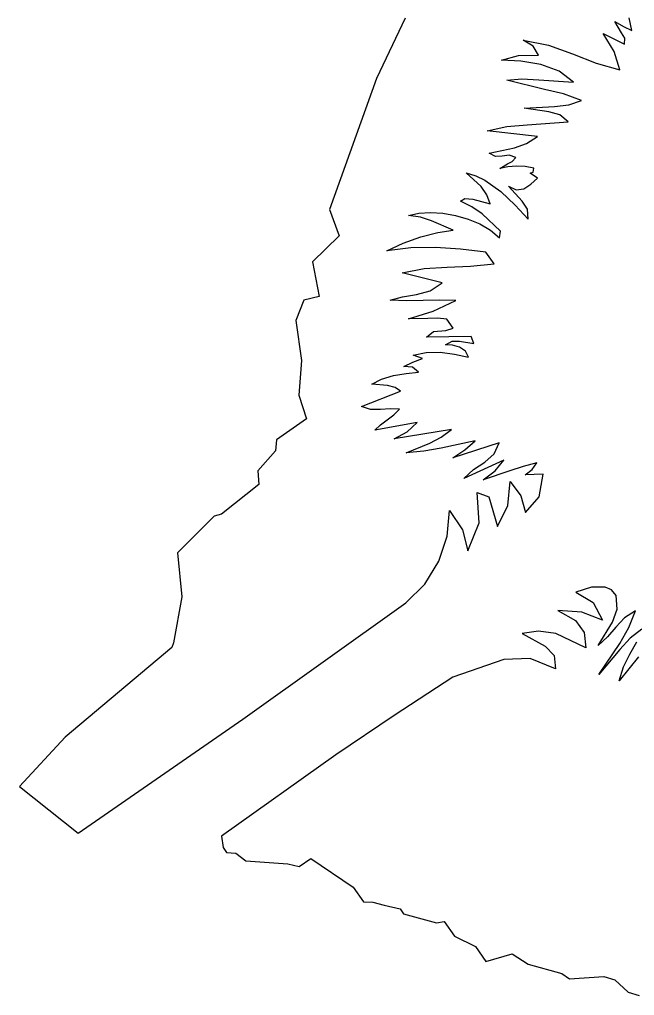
# Model space of a CAD drawing. Extents: x 1581789 to 1622364, y 1043167 to 1103486.
# Drawn here: x 1608415.957 to 1608417.706, y 1091847.284 to 1091850.056 of the extents above; entities that cross this region are included whole.
import ezdxf

# ---------------------------------------------------------------- set-up
doc = ezdxf.new("R2010")
doc.units = 0
doc.layers.add('RD_PD_PatLn2', color=7, linetype='Continuous')

msp = doc.modelspace()

# ---------------------------------------------------------------- linework, layer by layer
at = {"layer": 'RD_PD_PatLn2'}
for p, q in [((1608417.0539, 1091850.06), (1608416.9718, 1091849.889)), ((1608417.6166, 1091850.0169), (1608417.6771, 1091849.9859)), ((1608416.9718, 1091849.889), (1608416.8386, 1091849.5164)), ((1608417.4296, 1091849.7245), (1608417.2862, 1091849.7403)), ((1608417.4293, 1091849.6059), (1608417.4091, 1091849.6203)), ((1608416.8386, 1091849.5164), (1608416.8658, 1091849.4423)), ((1608417.3218, 1091849.4366), (1608417.325, 1091849.4552)), ((1608416.8658, 1091849.4423), (1608416.79, 1091849.3681)), ((1608417.3062, 1091849.3624), (1608417.2832, 1091849.3952)), ((1608416.79, 1091849.3681), (1608416.8093, 1091849.2692)), ((1608417.1587, 1091849.3079), (1608417.0451, 1091849.3364)), ((1608416.7657, 1091849.2588), (1608416.7422, 1091849.2011)), ((1608416.8093, 1091849.2692), (1608416.7657, 1091849.2588)), ((1608416.7422, 1091849.2011), (1608416.7585, 1091849.0879)), ((1608417.2412, 1091849.1555), (1608417.114, 1091849.1541)), ((1608416.7585, 1091849.0879), (1608416.7509, 1091848.9896)), ((1608417.1032, 1091849.0934), (1608417.0761, 1091849.103)), ((1608416.9295, 1091848.9573), (1608417.0402, 1091849.0003)), ((1608416.7509, 1091848.9896), (1608416.7729, 1091848.9223)), ((1608416.7729, 1091848.9223), (1608416.6877, 1091848.8626)), ((1608417.1855, 1091848.8919), (1608417.0225, 1091848.8654)), ((1608416.6877, 1091848.8626), (1608416.6852, 1091848.8308)), ((1608417.3204, 1091848.8539), (1608417.1893, 1091848.8109)), ((1608416.6852, 1091848.8308), (1608416.6348, 1091848.7744)), ((1608416.6348, 1091848.7744), (1608416.6378, 1091848.7353)), ((1608417.4462, 1091848.7646), (1608417.3944, 1091848.7629)), ((1608416.6378, 1091848.7353), (1608416.5316, 1091848.651)), ((1608416.5103, 1091848.6459), (1608416.4057, 1091848.5409)), ((1608416.5316, 1091848.651), (1608416.5103, 1091848.6459)), ((1608416.4057, 1091848.5409), (1608416.418, 1091848.416)), ((1608417.583, 1091848.4441), (1608417.5385, 1091848.4292)), ((1608416.418, 1091848.416), (1608416.3943, 1091848.2854)), ((1608416.3943, 1091848.2854), (1608416.3902, 1091848.2727)), ((1608416.3902, 1091848.2727), (1608416.0871, 1091848.0181)), ((1608416.0871, 1091848.0181), (1608415.9568, 1091847.8776)), ((1608415.9568, 1091847.8776), (1608416.1232, 1091847.7454)), ((1608416.5308, 1091847.7361), (1608416.5355, 1091847.7045)), ((1608416.5355, 1091847.7045), (1608416.5455, 1091847.6903)), ((1608416.5455, 1091847.6903), (1608416.5721, 1091847.6882)), ((1608416.5721, 1091847.6882), (1608416.6001, 1091847.6663)), ((1608416.7521, 1091847.65), (1608416.7854, 1091847.6733)), ((1608416.7854, 1091847.6733), (1608416.906, 1091847.5918)), ((1608416.6001, 1091847.6663), (1608416.7199, 1091847.6575)), ((1608416.7199, 1091847.6575), (1608416.7521, 1091847.65)), ((1608416.906, 1091847.5918), (1608416.9353, 1091847.5501)), ((1608416.9353, 1091847.5501), (1608416.9612, 1091847.5486)), ((1608416.9612, 1091847.5486), (1608416.9942, 1091847.5405)), ((1608416.9942, 1091847.5405), (1608417.0393, 1091847.5302)), ((1608417.0393, 1091847.5302), (1608417.0492, 1091847.516)), ((1608417.0492, 1091847.516), (1608417.1428, 1091847.49)), ((1608417.1428, 1091847.49), (1608417.1643, 1091847.4941)), ((1608417.1643, 1091847.4941), (1608417.1934, 1091847.4526)), ((1608417.1934, 1091847.4526), (1608417.253, 1091847.4228)), ((1608417.253, 1091847.4228), (1608417.2825, 1091847.3807)), ((1608417.2825, 1091847.3807), (1608417.3576, 1091847.402)), ((1608417.3576, 1091847.402), (1608417.4034, 1091847.3727)), ((1608417.4034, 1091847.3727), (1608417.4985, 1091847.3462)), ((1608417.4985, 1091847.3462), (1608417.5205, 1091847.3311)), ((1608417.5205, 1091847.3311), (1608417.6183, 1091847.3374)), ((1608417.6183, 1091847.3374), (1608417.6492, 1091847.3281)), ((1608417.6492, 1091847.3281), (1608417.6878, 1091847.2929)), ((1608417.6878, 1091847.2929), (1608417.7185, 1091847.2839))]:
    msp.add_line(p, q, dxfattribs=at)
for points in [[(1608417.6771, 1091849.9859), (1608417.6778, 1091850.0035), (1608417.669, 1091850.0189), (1608417.65, 1091850.0506), (1608417.6739, 1091850.0362), (1608417.6983, 1091850.0252), (1608417.6905, 1091850.0614)], [(1608417.2862, 1091849.7403), (1608417.3428, 1091849.752), (1608417.4007, 1091849.7576), (1608417.5173, 1091849.7656), (1608417.4932, 1091849.7854), (1608417.4623, 1091849.7941), (1608417.3923, 1091849.8045), (1608417.478, 1091849.8094), (1608417.5193, 1091849.8143), (1608417.5544, 1091849.8264), (1608417.5037, 1091849.8448), (1608417.4499, 1091849.8576), (1608417.3426, 1091849.8839), (1608417.3852, 1091849.8883), (1608417.4332, 1091849.8849), (1608417.5323, 1091849.8782), (1608417.4914, 1091849.9093), (1608417.4394, 1091849.9283), (1608417.3826, 1091849.9379), (1608417.3274, 1091849.9406), (1608417.3754, 1091849.9539), (1608417.4329, 1091849.9555), (1608417.4171, 1091849.9803), (1608417.3889, 1091849.998), (1608417.4609, 1091849.9836), (1608417.5293, 1091849.9585), (1608417.5964, 1091849.932), (1608417.6643, 1091849.9136), (1608417.6477, 1091849.9657), (1608417.6166, 1091850.0169)], [(1608417.4091, 1091849.6203), (1608417.4173, 1091849.623), (1608417.4198, 1091849.634), (1608417.3945, 1091849.6388), (1608417.3696, 1091849.64), (1608417.3457, 1091849.6382), (1608417.3227, 1091849.6332), (1608417.3442, 1091849.646), (1608417.358, 1091849.6531), (1608417.3677, 1091849.6648), (1608417.3489, 1091849.6707), (1608417.3294, 1091849.6683), (1608417.31, 1091849.667), (1608417.292, 1091849.6769), (1608417.364, 1091849.6915), (1608417.3988, 1091849.7045), (1608417.4296, 1091849.7245)], [(1608417.325, 1091849.4552), (1608417.272, 1091849.5045), (1608417.2426, 1091849.5245), (1608417.2104, 1091849.5401), (1608417.2235, 1091849.5482), (1608417.2459, 1091849.5459), (1608417.2953, 1091849.5323), (1608417.2857, 1091849.5582), (1608417.2693, 1091849.5816), (1608417.2269, 1091849.6211), (1608417.2543, 1091849.6123), (1608417.2797, 1091849.5999), (1608417.3257, 1091849.5674), (1608417.3659, 1091849.5286), (1608417.4028, 1091849.4893), (1608417.4014, 1091849.5174), (1608417.3863, 1091849.5402), (1608417.3473, 1091849.5831), (1608417.3692, 1091849.5721), (1608417.3905, 1091849.5754), (1608417.4108, 1091849.5883), (1608417.4293, 1091849.6059)], [(1608417.2832, 1091849.3952), (1608417.2107, 1091849.4038), (1608417.1395, 1091849.4085), (1608417.0697, 1091849.4076), (1608417.001, 1091849.3993), (1608417.048, 1091849.4211), (1608417.0978, 1091849.4389), (1608417.1463, 1091849.4516), (1608417.19, 1091849.4584), (1608417.1288, 1091849.4847), (1608417.0968, 1091849.4949), (1608417.0631, 1091849.5), (1608417.0928, 1091849.5064), (1608417.1257, 1091849.5083), (1608417.161, 1091849.5061), (1608417.1968, 1091849.4997), (1608417.2324, 1091849.4896), (1608417.2659, 1091849.4756), (1608417.2959, 1091849.4577), (1608417.3218, 1091849.4366)], [(1608417.0451, 1091849.3364), (1608417.1078, 1091849.3486), (1608417.1731, 1091849.353), (1608417.2397, 1091849.3555), (1608417.3062, 1091849.3624)], [(1608417.114, 1091849.1541), (1608417.1345, 1091849.1701), (1608417.1687, 1091849.173), (1608417.1902, 1091849.1794), (1608417.1719, 1091849.2049), (1608417.1454, 1091849.2079), (1608417.1182, 1091849.2067), (1608417.0629, 1091849.206), (1608417.1329, 1091849.2275), (1608417.1979, 1091849.2578), (1608417.1518, 1091849.2592), (1608417.1046, 1091849.258), (1608417.0572, 1091849.257), (1608417.0111, 1091849.2595), (1608417.0462, 1091849.2686), (1608417.0857, 1091849.2751), (1608417.1249, 1091849.2859), (1608417.1587, 1091849.3079)], [(1608417.0761, 1091849.103), (1608417.1136, 1091849.1105), (1608417.1531, 1091849.1111), (1608417.1933, 1091849.106), (1608417.2334, 1091849.097), (1608417.2246, 1091849.1142), (1608417.2081, 1091849.1255), (1608417.188, 1091849.1315), (1608417.1677, 1091849.1326), (1608417.1871, 1091849.1422), (1608417.2079, 1091849.1426), (1608417.2486, 1091849.1362), (1608417.2412, 1091849.1555)], [(1608417.0402, 1091849.0003), (1608417.0248, 1091849.0107), (1608417.0036, 1091849.0165), (1608416.9585, 1091849.0205), (1608416.9866, 1091849.035), (1608417.02, 1091849.0448), (1608417.056, 1091849.051), (1608417.0916, 1091849.0547), (1608417.0747, 1091849.0691), (1608417.0501, 1091849.0705), (1608417.0754, 1091849.0826), (1608417.1032, 1091849.0934)], [(1608417.0225, 1091848.8654), (1608417.0587, 1091848.8846), (1608417.088, 1091848.9113), (1608416.9668, 1091848.8896), (1608416.983, 1091848.9054), (1608417.0021, 1091848.9194), (1608417.0209, 1091848.9333), (1608417.0371, 1091848.9491), (1608417.0108, 1091848.9506), (1608416.983, 1091848.9484), (1608416.9552, 1091848.9485), (1608416.9295, 1091848.9573)], [(1608417.1893, 1091848.8109), (1608417.2227, 1091848.8341), (1608417.2529, 1091848.8596), (1608417.1562, 1091848.8385), (1608417.1063, 1091848.8306), (1608417.0563, 1091848.8258), (1608417.1239, 1091848.8526), (1608417.1562, 1091848.8698), (1608417.1855, 1091848.8919)], [(1608417.3944, 1091848.7629), (1608417.4147, 1091848.7776), (1608417.4278, 1091848.7966), (1608417.3891, 1091848.7867), (1608417.3515, 1091848.7742), (1608417.2756, 1091848.749), (1608417.3097, 1091848.7747), (1608417.3343, 1091848.8045), (1608417.2199, 1091848.7528), (1608417.2477, 1091848.7776), (1608417.2797, 1091848.7993), (1608417.3068, 1091848.8229), (1608417.3204, 1091848.8539)], [(1608416.1232, 1091847.7454), (1608416.5921, 1091848.069), (1608417.0558, 1091848.3989), (1608417.1098, 1091848.4524), (1608417.1489, 1091848.5175), (1608417.1725, 1091848.5889), (1608417.1798, 1091848.6614), (1608417.2161, 1091848.6067), (1608417.2317, 1091848.5468), (1608417.2642, 1091848.627), (1608417.2584, 1091848.7125), (1608417.2911, 1091848.7007), (1608417.3159, 1091848.616), (1608417.3453, 1091848.6762), (1608417.3525, 1091848.7437), (1608417.3825, 1091848.7033), (1608417.3959, 1091848.6558), (1608417.4346, 1091848.7005), (1608417.4462, 1091848.7646)], [(1608417.5385, 1091848.4292), (1608417.5879, 1091848.4007), (1608417.6146, 1091848.3498), (1608417.5554, 1091848.3726), (1608417.4875, 1091848.3771), (1608417.5377, 1091848.3492), (1608417.5627, 1091848.3146), (1608417.5674, 1091848.2719), (1608417.482, 1091848.3118), (1608417.4329, 1091848.3192), (1608417.3861, 1091848.3121), (1608417.4514, 1091848.2765), (1608417.4767, 1091848.2498), (1608417.4812, 1091848.2114), (1608417.4086, 1091848.2412), (1608417.3338, 1091848.2387), (1608417.1892, 1091848.1883), (1608417.0218, 1091848.0793), (1608416.8566, 1091847.9671), (1608416.5308, 1091847.7361)], [(1608417.7264, 1091848.3244), (1608417.6935, 1091848.2989), (1608417.6634, 1091848.2663), (1608417.6045, 1091848.1958), (1608417.6635, 1091848.2835), (1608417.6892, 1091848.3288), (1608417.7081, 1091848.3767), (1608417.6775, 1091848.3565), (1608417.6528, 1091848.3302), (1608417.629, 1091848.3025), (1608417.602, 1091848.2778), (1608417.6434, 1091848.3447), (1608417.656, 1091848.3813), (1608417.6532, 1091848.4201), (1608417.6403, 1091848.4362), (1608417.6223, 1091848.4439), (1608417.583, 1091848.4441)], [(1608417.7174, 1091848.2456), (1608417.6623, 1091848.1773), (1608417.6741, 1091848.2173), (1608417.6924, 1091848.2533), (1608417.7119, 1091848.2882)]]:
    msp.add_lwpolyline(points, dxfattribs=at)

doc.saveas('drawing.dxf')
